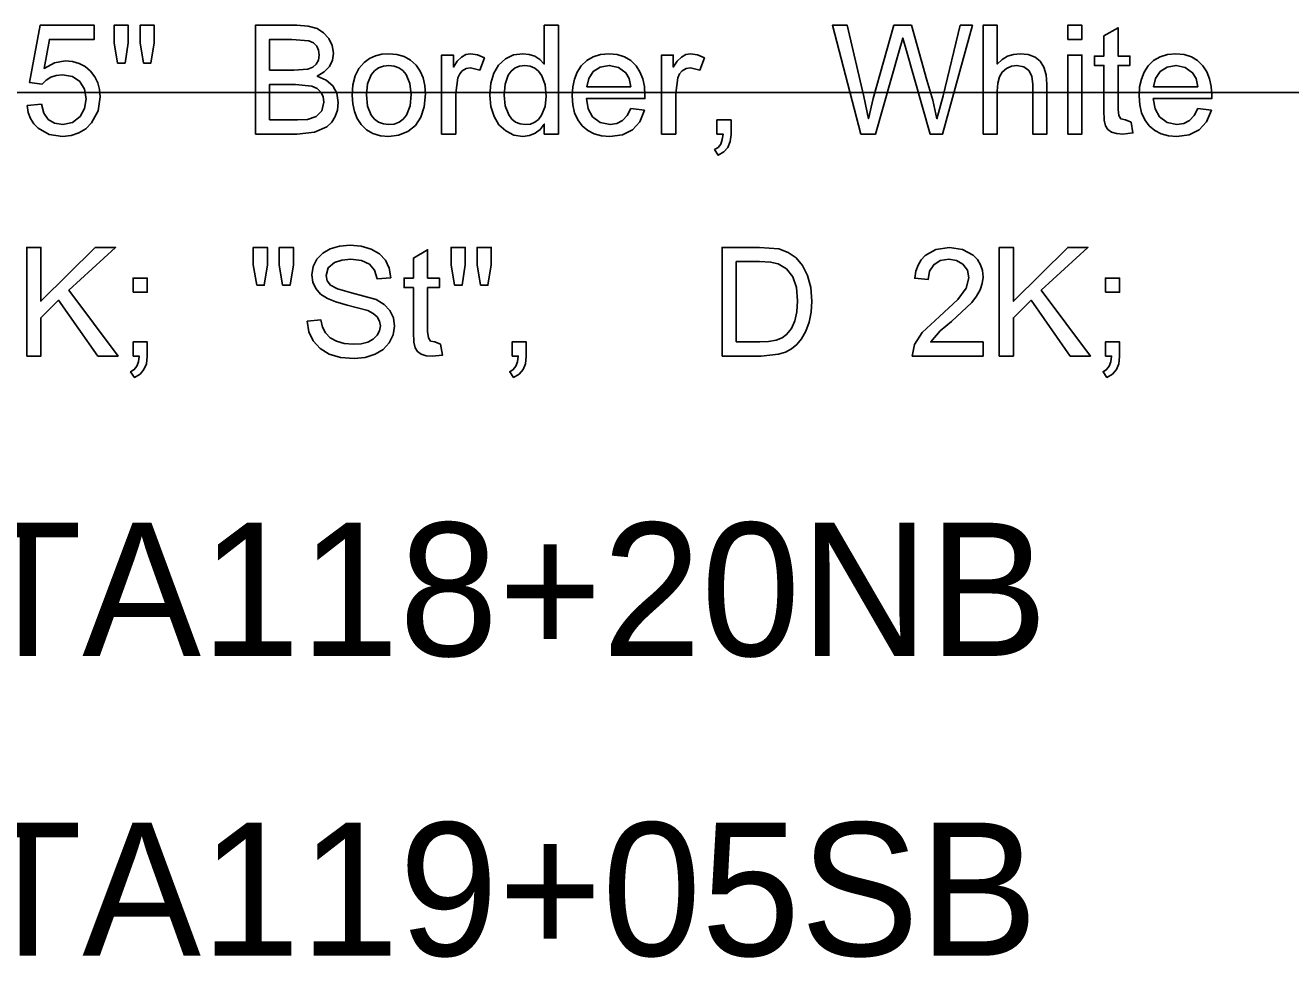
# Model space of a CAD drawing. Extents: x 1001568 to 1002149, y 1840825 to 1841423.
# Drawn here: x 1001935.949 to 1001939.749, y 1840995.872 to 1840998.67 of the extents above; entities that cross this region are included whole.
import ezdxf

# ---------------------------------------------------------------- set-up
doc = ezdxf.new("R2010")
doc.units = 0
for name, color, linetype in [('40', 7, 'Continuous'), ('R_No Plot', 7, 'Continuous'), ('SIGNS', 7, 'Continuous')]:
    doc.layers.add(name, color=color, linetype=linetype)

msp = doc.modelspace()

# ---------------------------------------------------------------- linework, layer by layer
at = {"layer": 'R_No Plot'}
msp.add_line((1001890.6501, 1840998.4691), (1001982.1327, 1840998.4691), dxfattribs=at)
at = {"layer": 'SIGNS'}
for points in [[(1001935.9542, 1840998.4298), (1001935.9578, 1840998.409), (1001935.9647, 1840998.3907), (1001935.9747, 1840998.3748), (1001935.9879, 1840998.3613), (1001936.0203, 1840998.343), (1001936.0607, 1840998.337), (1001936.0867, 1840998.3396), (1001936.11, 1840998.3472), (1001936.1303, 1840998.3598), (1001936.1478, 1840998.3776), (1001936.1674, 1840998.4137), (1001936.174, 1840998.4558), (1001936.1721, 1840998.4777), (1001936.1667, 1840998.4979), (1001936.1576, 1840998.5162), (1001936.145, 1840998.5326), (1001936.1289, 1840998.5463), (1001936.111, 1840998.5562), (1001936.0909, 1840998.562), (1001936.069, 1840998.564), (1001936.0363, 1840998.5581), (1001936.0052, 1840998.5409), (1001936.0211, 1840998.6278), (1001936.1558, 1840998.6278), (1001936.1558, 1840998.6703), (1001935.9931, 1840998.6703), (1001935.9614, 1840998.4988), (1001935.9997, 1840998.4938), (1001936.0115, 1840998.5059), (1001936.0257, 1840998.5145), (1001936.0418, 1840998.5196), (1001936.0605, 1840998.5214), (1001936.0902, 1840998.5163), (1001936.1127, 1840998.5015), (1001936.1267, 1840998.4786), (1001936.1315, 1840998.4497), (1001936.1269, 1840998.4203), (1001936.1133, 1840998.3962), (1001936.0905, 1840998.3783), (1001936.0611, 1840998.3725), (1001936.0366, 1840998.3762), (1001936.0178, 1840998.3876), (1001936.0046, 1840998.4067), (1001935.9971, 1840998.4334)], [(1001936.2259, 1840998.5568), (1001936.2487, 1840998.5568), (1001936.258, 1840998.6178), (1001936.258, 1840998.6703), (1001936.2154, 1840998.6703), (1001936.2154, 1840998.6178)], [(1001936.3037, 1840998.5568), (1001936.326, 1840998.5568), (1001936.336, 1840998.6178), (1001936.336, 1840998.6703), (1001936.2935, 1840998.6703), (1001936.2935, 1840998.6178)], [(1001938.4587, 1840998.3441), (1001938.5024, 1840998.3441), (1001938.573, 1840998.5935), (1001938.5842, 1840998.6321), (1001938.595, 1840998.594), (1001938.6662, 1840998.3441), (1001938.7039, 1840998.3441), (1001938.7936, 1840998.6703), (1001938.7568, 1840998.6703), (1001938.7061, 1840998.459), (1001938.6869, 1840998.3898), (1001938.6746, 1840998.4459), (1001938.657, 1840998.5056), (1001938.6101, 1840998.6703), (1001938.5579, 1840998.6703), (1001938.4956, 1840998.4504), (1001938.4809, 1840998.3898), (1001938.4671, 1840998.4566), (1001938.4173, 1840998.6703), (1001938.3729, 1840998.6703)], [(1001938.8256, 1840998.3441), (1001938.8681, 1840998.3441), (1001938.8681, 1840998.4724), (1001938.8697, 1840998.4971), (1001938.8745, 1840998.5159), (1001938.8829, 1840998.5298), (1001938.8957, 1840998.5407), (1001938.9109, 1840998.5476), (1001938.9273, 1840998.5498), (1001938.9479, 1840998.546), (1001938.9626, 1840998.5352), (1001938.9715, 1840998.5175), (1001938.9745, 1840998.4928), (1001938.9745, 1840998.3441), (1001939.017, 1840998.3441), (1001939.017, 1840998.4935), (1001939.0148, 1840998.5218), (1001939.0082, 1840998.5449), (1001938.9971, 1840998.5625), (1001938.9818, 1840998.5748), (1001938.9608, 1840998.5827), (1001938.9372, 1840998.5852), (1001938.9172, 1840998.5831), (1001938.899, 1840998.5773), (1001938.8826, 1840998.5674), (1001938.8681, 1840998.5539), (1001938.8681, 1840998.6703), (1001938.8256, 1840998.6703)], [(1001939.0797, 1840998.6278), (1001939.1223, 1840998.6278), (1001939.1223, 1840998.6703), (1001939.0797, 1840998.6703)], [(1001939.2699, 1840998.38), (1001939.253, 1840998.3866), (1001939.2395, 1840998.3894), (1001939.233, 1840998.3992), (1001939.2309, 1840998.4179), (1001939.2309, 1840998.5498), (1001939.2663, 1840998.5498), (1001939.2663, 1840998.5781), (1001939.2309, 1840998.5781), (1001939.2309, 1840998.6632), (1001939.1883, 1840998.6384), (1001939.1883, 1840998.5781), (1001939.16, 1840998.5781), (1001939.16, 1840998.5498), (1001939.1883, 1840998.5498), (1001939.1883, 1840998.4154), (1001939.1896, 1840998.386), (1001939.1933, 1840998.3687), (1001939.2005, 1840998.3577), (1001939.2116, 1840998.35), (1001939.2263, 1840998.3454), (1001939.2449, 1840998.3441), (1001939.2755, 1840998.3474)], [(1001937.1991, 1840998.3441), (1001937.2416, 1840998.3441), (1001937.2416, 1840998.4668), (1001937.2482, 1840998.5131), (1001937.2535, 1840998.5247), (1001937.2614, 1840998.5336), (1001937.2731, 1840998.5404), (1001937.2858, 1840998.5427), (1001937.3144, 1840998.5362), (1001937.3279, 1840998.5726), (1001937.3067, 1840998.582), (1001937.2863, 1840998.5852), (1001937.2721, 1840998.5827), (1001937.2589, 1840998.5751), (1001937.2462, 1840998.5626), (1001937.2346, 1840998.5452), (1001937.2346, 1840998.5811), (1001937.1991, 1840998.5811)], [(1001937.8597, 1840998.3441), (1001937.9022, 1840998.3441), (1001937.9022, 1840998.4668), (1001937.9088, 1840998.5131), (1001937.9141, 1840998.5247), (1001937.9219, 1840998.5336), (1001937.9337, 1840998.5404), (1001937.9463, 1840998.5427), (1001937.9749, 1840998.5362), (1001937.9884, 1840998.5726), (1001937.9673, 1840998.582), (1001937.9469, 1840998.5852), (1001937.9327, 1840998.5827), (1001937.9194, 1840998.5751), (1001937.9068, 1840998.5626), (1001937.8951, 1840998.5452), (1001937.8951, 1840998.5811), (1001937.8597, 1840998.5811)], [(1001939.0797, 1840998.3441), (1001939.1223, 1840998.3441), (1001939.1223, 1840998.5811), (1001939.0797, 1840998.5811)], [(1001938.026, 1840998.3441), (1001938.0444, 1840998.3441), (1001938.0423, 1840998.3274), (1001938.0375, 1840998.314), (1001938.0296, 1840998.3039), (1001938.019, 1840998.2973), (1001938.0303, 1840998.2803), (1001938.047, 1840998.2902), (1001938.0589, 1840998.3038), (1001938.0662, 1840998.3212), (1001938.0686, 1840998.3426), (1001938.0686, 1840998.3866), (1001938.026, 1840998.3866)], [(1001936.7956, 1840997.7825), (1001936.8008, 1840997.7504), (1001936.8136, 1840997.7229), (1001936.834, 1840997.6998), (1001936.8613, 1840997.6834), (1001936.8953, 1840997.6736), (1001936.9362, 1840997.6704), (1001936.9699, 1840997.6735), (1001936.9995, 1840997.683), (1001937.0234, 1840997.6975), (1001937.0419, 1840997.7169), (1001937.0541, 1840997.7409), (1001937.0581, 1840997.7675), (1001937.0544, 1840997.7927), (1001937.0439, 1840997.8144), (1001937.0265, 1840997.8324), (1001937.0024, 1840997.8469), (1001936.929, 1840997.8673), (1001936.8869, 1840997.8794), (1001936.865, 1840997.8907), (1001936.8554, 1840997.9037), (1001936.8524, 1840997.9194), (1001936.8588, 1840997.9425), (1001936.878, 1840997.9587), (1001936.8998, 1840997.9659), (1001936.9266, 1840997.9682), (1001936.9584, 1840997.9643), (1001936.9823, 1840997.9534), (1001936.9979, 1840997.935), (1001937.0053, 1840997.9094), (1001937.0463, 1840997.9125), (1001937.0416, 1840997.9413), (1001937.0303, 1840997.9654), (1001937.0123, 1840997.9845), (1001936.9878, 1840997.9989), (1001936.9577, 1840998.0079), (1001936.9242, 1840998.0107), (1001936.8925, 1840998.0079), (1001936.8646, 1840997.9997), (1001936.8421, 1840997.9867), (1001936.8249, 1840997.9687), (1001936.8136, 1840997.9462), (1001936.8098, 1840997.9211), (1001936.8127, 1840997.8992), (1001936.8214, 1840997.8801), (1001936.8358, 1840997.8638), (1001936.8561, 1840997.8503), (1001936.8814, 1840997.8399), (1001936.916, 1840997.8306), (1001936.9773, 1840997.814), (1001936.9939, 1840997.8056), (1001937.0059, 1840997.7952), (1001937.0131, 1840997.7827), (1001937.0155, 1840997.7682), (1001937.0131, 1840997.7535), (1001937.0061, 1840997.7401), (1001936.9938, 1840997.7281), (1001936.9777, 1840997.7195), (1001936.9577, 1840997.7144), (1001936.9338, 1840997.7129), (1001936.9068, 1840997.7153), (1001936.8834, 1840997.7222), (1001936.8649, 1840997.7326), (1001936.8509, 1840997.7468), (1001936.8415, 1840997.7646), (1001936.8367, 1840997.7861)], [(1001935.9534, 1840997.6774), (1001935.9959, 1840997.6774), (1001935.9959, 1840997.7924), (1001936.0489, 1840997.8449), (1001936.1667, 1840997.6774), (1001936.2274, 1840997.6774), (1001936.0796, 1840997.8751), (1001936.2198, 1840998.0037), (1001936.159, 1840998.0037), (1001935.9959, 1840997.8423), (1001935.9959, 1840998.0037), (1001935.9534, 1840998.0037)], [(1001936.6438, 1840997.8902), (1001936.6667, 1840997.8902), (1001936.676, 1840997.9511), (1001936.676, 1840998.0037), (1001936.6334, 1840998.0037), (1001936.6334, 1840997.9511)], [(1001936.7216, 1840997.8902), (1001936.744, 1840997.8902), (1001936.754, 1840997.9511), (1001936.754, 1840998.0037), (1001936.7115, 1840998.0037), (1001936.7115, 1840997.9511)], [(1001937.1962, 1840997.7133), (1001937.1793, 1840997.72), (1001937.1659, 1840997.7227), (1001937.1594, 1840997.7325), (1001937.1573, 1840997.7512), (1001937.1573, 1840997.8831), (1001937.1927, 1840997.8831), (1001937.1927, 1840997.9115), (1001937.1573, 1840997.9115), (1001937.1573, 1840997.9966), (1001937.1147, 1840997.9718), (1001937.1147, 1840997.9115), (1001937.0863, 1840997.9115), (1001937.0863, 1840997.8831), (1001937.1147, 1840997.8831), (1001937.1147, 1840997.7488), (1001937.1159, 1840997.7193), (1001937.1197, 1840997.702), (1001937.1269, 1840997.691), (1001937.138, 1840997.6833), (1001937.1527, 1840997.6787), (1001937.1712, 1840997.6774), (1001937.2019, 1840997.6807)], [(1001937.2379, 1840997.8902), (1001937.2607, 1840997.8902), (1001937.27, 1840997.9511), (1001937.27, 1840998.0037), (1001937.2275, 1840998.0037), (1001937.2275, 1840997.9511)], [(1001937.3157, 1840997.8902), (1001937.3381, 1840997.8902), (1001937.3481, 1840997.9511), (1001937.3481, 1840998.0037), (1001937.3055, 1840998.0037), (1001937.3055, 1840997.9511)], [(1001938.8254, 1840997.72), (1001938.6684, 1840997.72), (1001938.6971, 1840997.753), (1001938.7306, 1840997.7816), (1001938.7913, 1840997.8379), (1001938.8061, 1840997.857), (1001938.8169, 1840997.8763), (1001938.8232, 1840997.8955), (1001938.8254, 1840997.9148), (1001938.8236, 1840997.9344), (1001938.8179, 1840997.9519), (1001938.8085, 1840997.9673), (1001938.7955, 1840997.9807), (1001938.7638, 1840997.9979), (1001938.7249, 1840998.0037), (1001938.6837, 1840997.9977), (1001938.6517, 1840997.9799), (1001938.6394, 1840997.9665), (1001938.6301, 1840997.9508), (1001938.6236, 1840997.9322), (1001938.6202, 1840997.9111), (1001938.6604, 1840997.907), (1001938.6647, 1840997.9322), (1001938.6772, 1840997.9517), (1001938.6968, 1840997.9641), (1001938.7228, 1840997.9682), (1001938.746, 1840997.9642), (1001938.765, 1840997.953), (1001938.7783, 1840997.935), (1001938.7829, 1840997.9123), (1001938.7746, 1840997.8813), (1001938.75, 1840997.8471), (1001938.6944, 1840997.7965), (1001938.6429, 1840997.7478), (1001938.6198, 1840997.7118), (1001938.6127, 1840997.6774), (1001938.8254, 1840997.6774)], [(1001938.874, 1840997.6774), (1001938.9165, 1840997.6774), (1001938.9165, 1840997.7924), (1001938.9695, 1840997.8449), (1001939.0873, 1840997.6774), (1001939.148, 1840997.6774), (1001939.0002, 1840997.8751), (1001939.1404, 1840998.0037), (1001939.0796, 1840998.0037), (1001938.9165, 1840997.8423), (1001938.9165, 1840998.0037), (1001938.874, 1840998.0037)], [(1001936.2724, 1840997.8689), (1001936.315, 1840997.8689), (1001936.315, 1840997.9115), (1001936.2724, 1840997.9115)], [(1001939.193, 1840997.8689), (1001939.2355, 1840997.8689), (1001939.2355, 1840997.9115), (1001939.193, 1840997.9115)], [(1001936.2724, 1840997.6774), (1001936.2908, 1840997.6774), (1001936.2887, 1840997.6607), (1001936.2838, 1840997.6473), (1001936.2759, 1840997.6372), (1001936.2653, 1840997.6306), (1001936.2767, 1840997.6136), (1001936.2934, 1840997.6235), (1001936.3053, 1840997.6371), (1001936.3125, 1840997.6545), (1001936.315, 1840997.6759), (1001936.315, 1840997.72), (1001936.2724, 1840997.72)], [(1001937.411, 1840997.6774), (1001937.4294, 1840997.6774), (1001937.4273, 1840997.6607), (1001937.4224, 1840997.6473), (1001937.4145, 1840997.6372), (1001937.4039, 1840997.6306), (1001937.4153, 1840997.6136), (1001937.432, 1840997.6235), (1001937.4439, 1840997.6371), (1001937.4511, 1840997.6545), (1001937.4536, 1840997.6759), (1001937.4536, 1840997.72), (1001937.411, 1840997.72)], [(1001939.193, 1840997.6774), (1001939.2114, 1840997.6774), (1001939.2093, 1840997.6607), (1001939.2044, 1840997.6473), (1001939.1965, 1840997.6372), (1001939.1859, 1840997.6306), (1001939.1973, 1840997.6136), (1001939.2139, 1840997.6235), (1001939.2259, 1840997.6371), (1001939.2331, 1840997.6545), (1001939.2355, 1840997.6759), (1001939.2355, 1840997.72), (1001939.193, 1840997.72)]]:
    msp.add_lwpolyline(points, close=True, dxfattribs=at)
for points in [[(1001936.6401, 1840998.3441), (1001936.7654, 1840998.3441), (1001936.8177, 1840998.3494), (1001936.8544, 1840998.3657), (1001936.8691, 1840998.3797), (1001936.8797, 1840998.3965), (1001936.8861, 1840998.4161), (1001936.8883, 1840998.4386), (1001936.8843, 1840998.4663), (1001936.8725, 1840998.4887), (1001936.8529, 1840998.5058), (1001936.8256, 1840998.5176), (1001936.8469, 1840998.5306), (1001936.8621, 1840998.5465), (1001936.8712, 1840998.5653), (1001936.8741, 1840998.5869), (1001936.8706, 1840998.6096), (1001936.8604, 1840998.6306), (1001936.8448, 1840998.6482), (1001936.8251, 1840998.6604), (1001936.7981, 1840998.6678), (1001936.7643, 1840998.6703), (1001936.6401, 1840998.6703), (1001936.6401, 1840998.3441)], [(1001937.5073, 1840998.3441), (1001937.5499, 1840998.3441), (1001937.5499, 1840998.6703), (1001937.5073, 1840998.6703), (1001937.5073, 1840998.5539), (1001937.4945, 1840998.5675), (1001937.4795, 1840998.5773), (1001937.4622, 1840998.5832), (1001937.4429, 1840998.5852), (1001937.4154, 1840998.5813), (1001937.3909, 1840998.5698), (1001937.3701, 1840998.5511), (1001937.3556, 1840998.5267), (1001937.3469, 1840998.4966), (1001937.3442, 1840998.4609), (1001937.3474, 1840998.4262), (1001937.3566, 1840998.3965), (1001937.3714, 1840998.372), (1001937.3916, 1840998.3533), (1001937.416, 1840998.3409), (1001937.4431, 1840998.337), (1001937.463, 1840998.3393), (1001937.4804, 1840998.3463), (1001937.4951, 1840998.3578), (1001937.5073, 1840998.374), (1001937.5073, 1840998.3441)], [(1001936.6826, 1840998.5356), (1001936.6826, 1840998.6278), (1001936.7497, 1840998.6278), (1001936.8006, 1840998.6234), (1001936.8143, 1840998.6173), (1001936.824, 1840998.6081), (1001936.8298, 1840998.596), (1001936.8316, 1840998.5809), (1001936.8293, 1840998.566), (1001936.8228, 1840998.5541), (1001936.8122, 1840998.5451), (1001936.7974, 1840998.5391), (1001936.7551, 1840998.5356), (1001936.6826, 1840998.5356)], [(1001936.9307, 1840998.4611), (1001936.9324, 1840998.4347), (1001936.9375, 1840998.4112), (1001936.9459, 1840998.3904), (1001936.9579, 1840998.3726), (1001936.9738, 1840998.3568), (1001936.9931, 1840998.3457), (1001937.0153, 1840998.3391), (1001937.0408, 1840998.337), (1001937.0701, 1840998.3407), (1001937.0973, 1840998.3515), (1001937.1206, 1840998.3697), (1001937.1372, 1840998.3946), (1001937.1472, 1840998.4261), (1001937.1506, 1840998.4644), (1001937.1488, 1840998.4896), (1001937.1435, 1840998.5124), (1001937.1346, 1840998.5327), (1001937.1223, 1840998.5505), (1001937.1059, 1840998.5656), (1001937.087, 1840998.5765), (1001937.0652, 1840998.583), (1001937.0408, 1840998.5852), (1001937.0196, 1840998.5836), (1001937.0003, 1840998.5786), (1001936.9827, 1840998.5703), (1001936.967, 1840998.5588), (1001936.951, 1840998.5407), (1001936.9397, 1840998.5184), (1001936.933, 1840998.4918), (1001936.9307, 1840998.4611)], [(1001937.7673, 1840998.4204), (1001937.7567, 1840998.3994), (1001937.7429, 1840998.3844), (1001937.7256, 1840998.3754), (1001937.7051, 1840998.3725), (1001937.6754, 1840998.3783), (1001937.6527, 1840998.3961), (1001937.6394, 1840998.4201), (1001937.6339, 1840998.4505), (1001937.8096, 1840998.4505), (1001937.8098, 1840998.4612), (1001937.8082, 1840998.4868), (1001937.8032, 1840998.51), (1001937.7949, 1840998.5305), (1001937.7832, 1840998.5487), (1001937.7672, 1840998.5646), (1001937.7483, 1840998.576), (1001937.7265, 1840998.5829), (1001937.702, 1840998.5852), (1001937.6766, 1840998.5829), (1001937.6544, 1840998.5759), (1001937.635, 1840998.5644), (1001937.6186, 1840998.5483), (1001937.6066, 1840998.5299), (1001937.5981, 1840998.509), (1001937.593, 1840998.4853), (1001937.5913, 1840998.4591), (1001937.5932, 1840998.4315), (1001937.5988, 1840998.4074), (1001937.6083, 1840998.3864), (1001937.6217, 1840998.3689), (1001937.6382, 1840998.3549), (1001937.6575, 1840998.345), (1001937.6794, 1840998.339), (1001937.7042, 1840998.337), (1001937.7421, 1840998.3419), (1001937.7722, 1840998.3565), (1001937.7942, 1840998.3809), (1001937.8085, 1840998.4152), (1001937.7673, 1840998.4204)], [(1001939.47, 1840998.4204), (1001939.4595, 1840998.3994), (1001939.4457, 1840998.3844), (1001939.4284, 1840998.3754), (1001939.4079, 1840998.3725), (1001939.3782, 1840998.3783), (1001939.3555, 1840998.3961), (1001939.3422, 1840998.4201), (1001939.3366, 1840998.4505), (1001939.5124, 1840998.4505), (1001939.5126, 1840998.4612), (1001939.5109, 1840998.4868), (1001939.5059, 1840998.51), (1001939.4976, 1840998.5305), (1001939.486, 1840998.5487), (1001939.4699, 1840998.5646), (1001939.4511, 1840998.576), (1001939.4293, 1840998.5829), (1001939.4048, 1840998.5852), (1001939.3794, 1840998.5829), (1001939.3571, 1840998.5759), (1001939.3377, 1840998.5644), (1001939.3213, 1840998.5483), (1001939.3094, 1840998.5299), (1001939.3008, 1840998.509), (1001939.2957, 1840998.4853), (1001939.2941, 1840998.4591), (1001939.2959, 1840998.4315), (1001939.3016, 1840998.4074), (1001939.311, 1840998.3864), (1001939.3244, 1840998.3689), (1001939.3409, 1840998.3549), (1001939.3602, 1840998.345), (1001939.3821, 1840998.339), (1001939.407, 1840998.337), (1001939.4449, 1840998.3419), (1001939.4749, 1840998.3565), (1001939.497, 1840998.3809), (1001939.5113, 1840998.4152), (1001939.47, 1840998.4204)], [(1001936.9733, 1840998.4612), (1001936.977, 1840998.4949), (1001936.9881, 1840998.5218), (1001936.998, 1840998.534), (1001937.0101, 1840998.5428), (1001937.0243, 1840998.548), (1001937.0408, 1840998.5498), (1001937.0566, 1840998.548), (1001937.0706, 1840998.5429), (1001937.0827, 1840998.5343), (1001937.0928, 1840998.5223), (1001937.1042, 1840998.4955), (1001937.1081, 1840998.4626), (1001937.1044, 1840998.4283), (1001937.0934, 1840998.401), (1001937.0834, 1840998.3884), (1001937.0714, 1840998.3794), (1001937.0571, 1840998.3741), (1001937.0408, 1840998.3725), (1001937.0243, 1840998.3742), (1001937.0101, 1840998.3796), (1001936.998, 1840998.3882), (1001936.9881, 1840998.4004), (1001936.977, 1840998.4272), (1001936.9733, 1840998.4612)], [(1001937.3867, 1840998.461), (1001937.3898, 1840998.4939), (1001937.3994, 1840998.5203), (1001937.4084, 1840998.5332), (1001937.4197, 1840998.5424), (1001937.4332, 1840998.5479), (1001937.4489, 1840998.5498), (1001937.4649, 1840998.5478), (1001937.4788, 1840998.542), (1001937.4906, 1840998.5324), (1001937.5001, 1840998.5191), (1001937.5099, 1840998.4916), (1001937.5132, 1840998.4577), (1001937.5098, 1840998.4262), (1001937.4997, 1840998.4004), (1001937.4903, 1840998.388), (1001937.4791, 1840998.3793), (1001937.4658, 1840998.374), (1001937.4506, 1840998.3725), (1001937.435, 1840998.3743), (1001937.4215, 1840998.3799), (1001937.4101, 1840998.3891), (1001937.4007, 1840998.4019), (1001937.3902, 1840998.4286), (1001937.3867, 1840998.461)], [(1001937.6351, 1840998.4859), (1001937.6409, 1840998.5111), (1001937.6547, 1840998.5314), (1001937.6759, 1840998.5452), (1001937.7025, 1840998.5498), (1001937.7302, 1840998.5442), (1001937.7522, 1840998.528), (1001937.7622, 1840998.5104), (1001937.7674, 1840998.4859), (1001937.6351, 1840998.4859)], [(1001939.3378, 1840998.4859), (1001939.3437, 1840998.5111), (1001939.3575, 1840998.5314), (1001939.3786, 1840998.5452), (1001939.4052, 1840998.5498), (1001939.4329, 1840998.5442), (1001939.4549, 1840998.528), (1001939.465, 1840998.5104), (1001939.4702, 1840998.4859), (1001939.3378, 1840998.4859)], [(1001936.6826, 1840998.3866), (1001936.6826, 1840998.493), (1001936.7603, 1840998.493), (1001936.8093, 1840998.4877), (1001936.8253, 1840998.4804), (1001936.8368, 1840998.4701), (1001936.8435, 1840998.4565), (1001936.8457, 1840998.4399), (1001936.8391, 1840998.4137), (1001936.8225, 1840998.397), (1001936.7965, 1840998.3881), (1001936.7663, 1840998.3866), (1001936.6826, 1840998.3866)], [(1001938.0415, 1840997.6774), (1001938.1591, 1840997.6774), (1001938.2114, 1840997.683), (1001938.2318, 1840997.6896), (1001938.2502, 1840997.6996), (1001938.2661, 1840997.7127), (1001938.2801, 1840997.7288), (1001938.2936, 1840997.7522), (1001938.3033, 1840997.7789), (1001938.3091, 1840997.809), (1001938.311, 1840997.8423), (1001938.3077, 1840997.8834), (1001938.2981, 1840997.9198), (1001938.2834, 1840997.9491), (1001938.2642, 1840997.972), (1001938.2403, 1840997.9886), (1001938.2118, 1840997.999), (1001938.1538, 1840998.0037), (1001938.0415, 1840998.0037), (1001938.0415, 1840997.6774)], [(1001938.0841, 1840997.72), (1001938.0841, 1840997.9611), (1001938.1535, 1840997.9611), (1001938.1873, 1840997.9595), (1001938.21, 1840997.9547), (1001938.2355, 1840997.9394), (1001938.2538, 1840997.9157), (1001938.2648, 1840997.8834), (1001938.2685, 1840997.8429), (1001938.2663, 1840997.8105), (1001938.2601, 1840997.783), (1001938.2498, 1840997.7602), (1001938.2355, 1840997.7421), (1001938.2217, 1840997.7324), (1001938.2036, 1840997.7255), (1001938.1812, 1840997.7213), (1001938.1547, 1840997.72), (1001938.0841, 1840997.72)]]:
    msp.add_lwpolyline(points, dxfattribs=at)

# ---------------------------------------------------------------- texts
at = {"layer": '40'}
for s, p in [('SS-067-10-STA118+20NB', (1001932.701, 1840996.7774)), ('SS-067-10-STA119+05SB', (1001932.701, 1840995.8774))]:
    msp.add_text(s, height=0.4, rotation=0, dxfattribs=at).set_placement(p)

doc.saveas('drawing.dxf')
